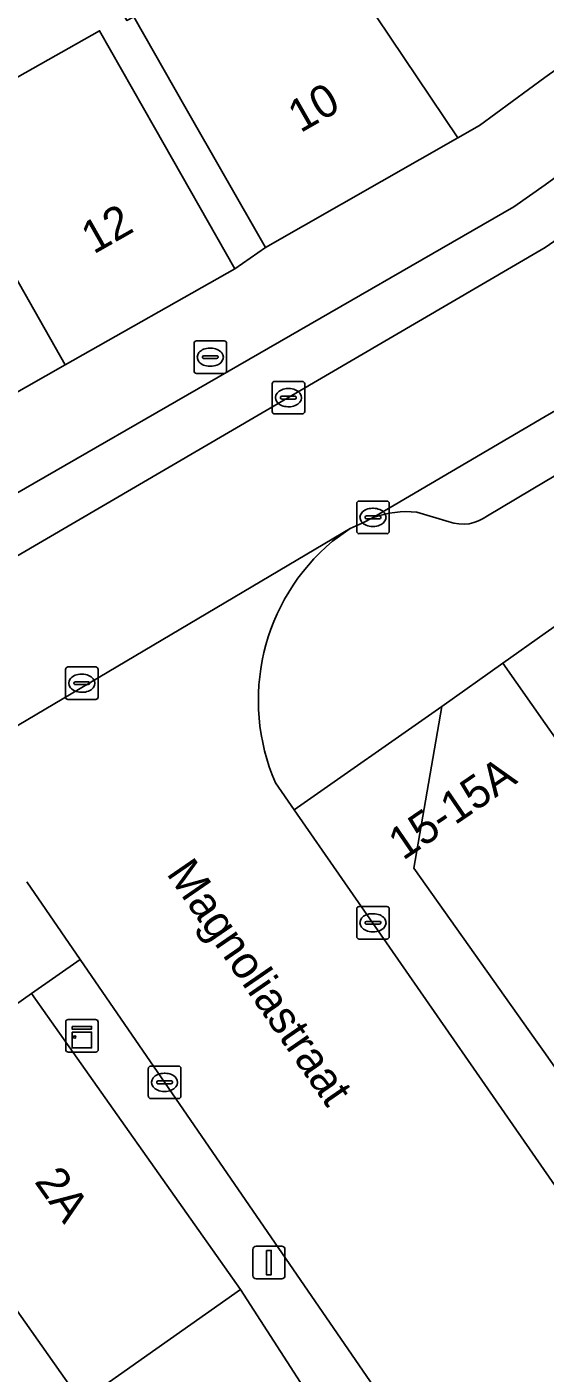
# Model space of a CAD drawing. Extents: x 161838 to 162344, y 381620 to 382160.
# Drawn here: x 161984.06 to 161999.99, y 381917.01 to 381958.41 of the extents above; entities that cross this region are included whole.
import ezdxf

# ---------------------------------------------------------------- set-up
doc = ezdxf.new("R2010")
doc.units = 0
for name, color, linetype in [('IMGEO_Brandkraan', 7, 'Continuous'), ('IMGEO_Erf', 7, 'Continuous'), ('IMGEO_Kast', 7, 'Continuous'), ('IMGEO_Kolk', 7, 'Continuous'), ('IMGEO_Lichtmast', 7, 'Continuous'), ('IMGEO_Muur', 7, 'Continuous'), ('IMGEO_Openbare_ruimte_label', 7, 'Continuous'), ('IMGEO_Pand', 7, 'Continuous'), ('IMGEO_Pand_nummerreeks', 7, 'Continuous'), ('IMGEO_Parkeervlak_open', 7, 'Continuous'), ('IMGEO_Rijbaan_lokaal_open', 7, 'Continuous'), ('IMGEO_Rioolput', 7, 'Continuous'), ('IMGEO_Voetpad_open', 7, 'Continuous')]:
    doc.layers.add(name, color=color, linetype=linetype)

msp = doc.modelspace()

# ---------------------------------------------------------------- linework, layer by layer
at = {"layer": 'IMGEO_Brandkraan'}
for p, q in [((161989.199, 381947.825), (161989.199, 381948.677)), ((161989.274, 381948.751), (161990.126, 381948.751)), ((161990.2, 381948.677), (161990.2, 381947.825)), ((161989.458, 381948.245), (161989.458, 381948.257)), ((161989.501, 381948.294), (161989.899, 381948.294)), ((161989.687, 381948.531), (161989.712, 381948.531)), ((161989.942, 381948.257), (161989.942, 381948.245)), ((161989.896, 381948.208), (161989.498, 381948.208)), ((161989.71, 381947.971), (161989.685, 381947.971)), ((161990.126, 381947.751), (161989.274, 381947.751))]:
    msp.add_line(p, q, dxfattribs=at)
for points in [[(161989.199, 381947.825), (161989.199, 381948.677)], [(161989.274, 381948.751), (161990.126, 381948.751)], [(161990.2, 381948.677), (161990.2, 381947.825)], [(161990.126, 381947.751), (161989.274, 381947.751)]]:
    msp.add_lwpolyline(points, dxfattribs=at)
for centre, radius, start, end in [((161989.276, 381948.675), 0.0765, 91.552, 178.448), ((161989.276, 381948.675), 0.0765, 91.552, 178.448), ((161990.124, 381948.675), 0.0765, 1.552, 88.448), ((161990.124, 381948.675), 0.0765, 1.552, 88.448), ((161989.498, 381948.254), 0.0403, 85.8775, 175.7526), ((161989.903, 381948.256), 0.0386, 1.7309, 96.639), ((161989.495, 381948.244), 0.0366, 178.938, 274.7102), ((161989.899, 381948.251), 0.043, 264.8664, 352.4533), ((161989.276, 381947.827), 0.0765, 181.552, 268.448), ((161989.276, 381947.827), 0.0765, 181.552, 268.448), ((161990.124, 381947.827), 0.0765, 271.552, 358.448), ((161990.124, 381947.827), 0.0765, 271.552, 358.448)]:
    msp.add_arc(centre, radius, start, end, dxfattribs=at)
for centre, major_axis, ratio, start_param, end_param in [((161989.686, 381948.251), (-0.387, 0.002), 0.722429, 4.712389, 7.853982), ((161989.711, 381948.251), (-0.39, 0.002), 0.717154, 1.570796, 4.712389)]:
    msp.add_ellipse(centre, major_axis=major_axis, ratio=ratio, start_param=start_param, end_param=end_param, dxfattribs=at)
at = {"layer": 'IMGEO_Erf'}
for points in [[(161983.776, 381956.863), (161986.296, 381958.292), (161987.983, 381955.318), (161990.45, 381950.969), (161991.394, 381951.62), (161988.92, 381955.966), (161987.349, 381958.724)], [(161983.505, 381904.991), (161984.638, 381906.096), (161984.723, 381906.18), (161987.79, 381903.036), (161988.811, 381904.032), (161989.015, 381904.173), (161987.776, 381905.971), (161991.563, 381908.581), (161989.654, 381911.35), (161994.005, 381914.35), (161990.625, 381919.573), (161988.026, 381917.741), (161985.733, 381916.124), (161985.421, 381916.567), (161981.824, 381914.031)]]:
    msp.add_lwpolyline(points, dxfattribs=at)
at = {"layer": 'IMGEO_Kast'}
for p, q in [((161985.253, 381926.954), (161985.253, 381927.795)), ((161985.253, 381927.795), (161985.253, 381926.954)), ((161985.328, 381927.879), (161986.169, 381927.879)), ((161986.169, 381927.879), (161985.328, 381927.879)), ((161986.253, 381927.804), (161986.253, 381926.963)), ((161986.253, 381926.963), (161986.253, 381927.804)), ((161986.178, 381926.879), (161985.337, 381926.879)), ((161985.337, 381926.879), (161986.178, 381926.879))]:
    msp.add_line(p, q, dxfattribs=at)
for points in [[(161985.448, 381927.669), (161986.048, 381927.669), (161986.048, 381927.584), (161985.448, 381927.584), (161985.448, 381927.669)], [(161985.448, 381927.494), (161986.048, 381927.494), (161986.048, 381927.005), (161985.448, 381927.005), (161985.448, 381927.494)]]:
    msp.add_lwpolyline(points, dxfattribs=at)
msp.add_circle((161985.532, 381927.343), 0.0377, dxfattribs=at)
for centre, start, end in [((161985.331, 381927.801), 92.4484, 184.2845), ((161985.331, 381927.801), 92.4484, 184.2845), ((161986.175, 381927.801), 2.4484, 94.2845), ((161986.175, 381927.801), 2.4484, 94.2845), ((161985.331, 381926.957), 182.4484, 274.2845), ((161985.331, 381926.957), 182.4484, 274.2845), ((161986.175, 381926.957), 272.4484, 4.2845), ((161986.175, 381926.957), 272.4484, 4.2845)]:
    msp.add_arc(centre, 0.0779, start, end, dxfattribs=at)
at = {"layer": 'IMGEO_Kolk'}
for p, q in [((161991.6, 381946.581), (161991.6, 381947.433)), ((161991.675, 381947.507), (161992.527, 381947.507)), ((161992.601, 381947.433), (161992.601, 381946.581)), ((161991.859, 381947.001), (161991.859, 381947.013)), ((161991.902, 381947.05), (161992.3, 381947.05)), ((161992.088, 381947.287), (161992.113, 381947.287)), ((161992.343, 381947.013), (161992.343, 381947.001)), ((161992.297, 381946.964), (161991.899, 381946.964)), ((161992.111, 381946.727), (161992.086, 381946.727)), ((161992.527, 381946.507), (161991.675, 381946.507)), ((161994.201, 381942.898), (161994.201, 381943.75)), ((161994.276, 381943.824), (161995.128, 381943.824)), ((161995.202, 381943.75), (161995.202, 381942.898)), ((161994.46, 381943.318), (161994.46, 381943.33)), ((161994.503, 381943.367), (161994.901, 381943.367)), ((161994.689, 381943.604), (161994.714, 381943.604)), ((161994.944, 381943.33), (161994.944, 381943.318)), ((161994.898, 381943.281), (161994.5, 381943.281)), ((161994.712, 381943.044), (161994.687, 381943.044)), ((161995.128, 381942.824), (161994.276, 381942.824)), ((161994.2, 381930.43), (161994.2, 381931.282)), ((161994.275, 381931.356), (161995.127, 381931.356)), ((161995.201, 381931.282), (161995.201, 381930.43)), ((161994.459, 381930.85), (161994.459, 381930.862)), ((161994.502, 381930.899), (161994.9, 381930.899)), ((161994.688, 381931.136), (161994.713, 381931.136)), ((161994.943, 381930.862), (161994.943, 381930.85)), ((161994.897, 381930.813), (161994.499, 381930.813)), ((161994.711, 381930.576), (161994.686, 381930.576)), ((161995.127, 381930.356), (161994.275, 381930.356)), ((161987.794, 381925.522), (161987.794, 381926.374)), ((161987.869, 381926.448), (161988.721, 381926.448)), ((161988.795, 381926.374), (161988.795, 381925.522)), ((161988.053, 381925.942), (161988.053, 381925.954)), ((161988.491, 381925.905), (161988.093, 381925.905)), ((161988.096, 381925.991), (161988.494, 381925.991)), ((161988.282, 381926.228), (161988.307, 381926.228)), ((161988.537, 381925.954), (161988.537, 381925.942)), ((161988.305, 381925.668), (161988.28, 381925.668)), ((161988.721, 381925.448), (161987.869, 381925.448))]:
    msp.add_line(p, q, dxfattribs=at)
for points in [[(161991.6, 381946.581), (161991.6, 381947.433)], [(161991.675, 381947.507), (161992.527, 381947.507)], [(161992.601, 381947.433), (161992.601, 381946.581)], [(161992.527, 381946.507), (161991.675, 381946.507)], [(161994.201, 381942.898), (161994.201, 381943.75)], [(161994.276, 381943.824), (161995.128, 381943.824)], [(161995.202, 381943.75), (161995.202, 381942.898)], [(161995.128, 381942.824), (161994.276, 381942.824)], [(161994.2, 381930.43), (161994.2, 381931.282)], [(161994.275, 381931.356), (161995.127, 381931.356)], [(161995.201, 381931.282), (161995.201, 381930.43)], [(161995.127, 381930.356), (161994.275, 381930.356)], [(161987.794, 381925.522), (161987.794, 381926.374)], [(161987.869, 381926.448), (161988.721, 381926.448)], [(161988.795, 381926.374), (161988.795, 381925.522)], [(161988.721, 381925.448), (161987.869, 381925.448)]]:
    msp.add_lwpolyline(points, dxfattribs=at)
for centre, radius, start, end in [((161991.677, 381947.431), 0.0765, 91.552, 178.448), ((161991.677, 381947.431), 0.0765, 91.552, 178.448), ((161992.525, 381947.431), 0.0765, 1.552, 88.448), ((161992.525, 381947.431), 0.0765, 1.552, 88.448), ((161991.899, 381947.01), 0.0403, 85.8775, 175.7526), ((161992.304, 381947.012), 0.0386, 1.7309, 96.639), ((161991.896, 381947), 0.0366, 178.938, 274.7102), ((161992.3, 381947.007), 0.043, 264.8664, 352.4533), ((161991.677, 381946.583), 0.0765, 181.552, 268.448), ((161991.677, 381946.583), 0.0765, 181.552, 268.448), ((161992.525, 381946.583), 0.0765, 271.552, 358.448), ((161992.525, 381946.583), 0.0765, 271.552, 358.448), ((161994.278, 381943.748), 0.0765, 91.552, 178.448), ((161994.278, 381943.748), 0.0765, 91.552, 178.448), ((161995.126, 381943.748), 0.0765, 1.552, 88.448), ((161995.126, 381943.748), 0.0765, 1.552, 88.448), ((161994.5, 381943.327), 0.0403, 85.8775, 175.7526), ((161994.497, 381943.317), 0.0366, 178.938, 274.7102), ((161994.901, 381943.324), 0.043, 264.8664, 352.4533), ((161994.905, 381943.329), 0.0386, 1.7309, 96.639), ((161994.278, 381942.9), 0.0765, 181.552, 268.448), ((161994.278, 381942.9), 0.0765, 181.552, 268.448), ((161995.126, 381942.9), 0.0765, 271.552, 358.448), ((161995.126, 381942.9), 0.0765, 271.552, 358.448), ((161994.277, 381931.28), 0.0765, 91.552, 178.448), ((161994.277, 381931.28), 0.0765, 91.552, 178.448), ((161995.125, 381931.28), 0.0765, 1.552, 88.448), ((161995.125, 381931.28), 0.0765, 1.552, 88.448), ((161994.499, 381930.859), 0.0403, 85.8775, 175.7526), ((161994.904, 381930.861), 0.0386, 1.7309, 96.639), ((161994.496, 381930.849), 0.0366, 178.938, 274.7102), ((161994.9, 381930.856), 0.043, 264.8664, 352.4533), ((161994.277, 381930.432), 0.0765, 181.552, 268.448), ((161994.277, 381930.432), 0.0765, 181.552, 268.448), ((161995.125, 381930.432), 0.0765, 271.552, 358.448), ((161995.125, 381930.432), 0.0765, 271.552, 358.448), ((161987.871, 381926.372), 0.0765, 91.552, 178.448), ((161987.871, 381926.372), 0.0765, 91.552, 178.448), ((161988.719, 381926.372), 0.0765, 1.552, 88.448), ((161988.719, 381926.372), 0.0765, 1.552, 88.448), ((161988.093, 381925.951), 0.0403, 85.8775, 175.7526), ((161988.09, 381925.941), 0.0366, 178.938, 274.7102), ((161988.494, 381925.948), 0.043, 264.8664, 352.4533), ((161988.498, 381925.953), 0.0386, 1.7309, 96.639), ((161987.871, 381925.524), 0.0765, 181.552, 268.448), ((161987.871, 381925.524), 0.0765, 181.552, 268.448), ((161988.719, 381925.524), 0.0765, 271.552, 358.448), ((161988.719, 381925.524), 0.0765, 271.552, 358.448)]:
    msp.add_arc(centre, radius, start, end, dxfattribs=at)
for centre, major_axis, ratio, start_param, end_param in [((161992.087, 381947.007), (-0.387, 0.002), 0.722429, 4.712389, 7.853982), ((161992.112, 381947.007), (-0.39, 0.002), 0.717154, 1.570796, 4.712389), ((161994.688, 381943.324), (-0.387, 0.002), 0.722429, 4.712389, 7.853982), ((161994.713, 381943.324), (-0.39, 0.002), 0.717154, 1.570796, 4.712389), ((161994.687, 381930.856), (-0.387, 0.002), 0.722429, 4.712389, 7.853982), ((161994.712, 381930.856), (-0.39, 0.002), 0.717154, 1.570796, 4.712389), ((161988.281, 381925.948), (-0.387, 0.002), 0.722429, 4.712389, 7.853982), ((161988.306, 381925.948), (-0.39, 0.002), 0.717154, 1.570796, 4.712389)]:
    msp.add_ellipse(centre, major_axis=major_axis, ratio=ratio, start_param=start_param, end_param=end_param, dxfattribs=at)
at = {"layer": 'IMGEO_Lichtmast'}
for p, q in [((161991.005, 381920.006), (161991.005, 381920.806)), ((161991.005, 381920.806), (161991.005, 381920.006)), ((161991.105, 381920.906), (161991.895, 381920.906)), ((161991.895, 381920.906), (161991.105, 381920.906)), ((161991.995, 381920.806), (161991.995, 381920.006)), ((161991.995, 381920.006), (161991.995, 381920.806)), ((161991.895, 381919.906), (161991.105, 381919.906)), ((161991.105, 381919.906), (161991.895, 381919.906))]:
    msp.add_line(p, q, dxfattribs=at)
msp.add_lwpolyline([(161991.425, 381920.781), (161991.575, 381920.781), (161991.575, 381920.031), (161991.425, 381920.031), (161991.425, 381920.781)], dxfattribs=at)
for centre, start, end in [((161991.105, 381920.806), 90, 180), ((161991.105, 381920.806), 90, 180), ((161991.895, 381920.806), 0, 90), ((161991.895, 381920.806), 360, 90), ((161991.105, 381920.006), 180, 270), ((161991.105, 381920.006), 180, 270), ((161991.895, 381920.006), 270, 0), ((161991.895, 381920.006), 270, 0)]:
    msp.add_arc(centre, 0.1, start, end, dxfattribs=at)
at = {"layer": 'IMGEO_Muur'}
msp.add_lwpolyline([(161994.005, 381914.35), (161990.625, 381919.573)], dxfattribs=at)
at = {"layer": 'IMGEO_Pand'}
for points in [[(161992.731, 381961.825), (161997.314, 381955), (161997.98, 381955.381), (161999.988, 381956.857), (162003.552, 381959.398), (162000.65, 381963.47), (162000.007, 381964.371), (161998.796, 381966.044), (161995.244, 381963.494), (161993.698, 381965.649), (161994.317, 381966.065), (161991.877, 381969.698), (161991.235, 381969.267), (161988.821, 381967.646), (161990.696, 381964.855)], [(161992.731, 381961.825), (161992.526, 381961.708), (161991.967, 381961.39), (161989.559, 381960.019), (161986.895, 381964.696), (161984.457, 381963.308), (161987.136, 381958.603), (161987.349, 381958.724), (161988.92, 381955.966), (161991.394, 381951.62), (161997.314, 381955)], [(161978.419, 381960.043), (161978.509, 381959.885), (161985.242, 381948.014), (161990.45, 381950.969), (161987.983, 381955.318), (161986.296, 381958.292), (161983.776, 381956.863), (161981.107, 381961.568)], [(161978.509, 381959.885), (161978.419, 381960.043), (161975.847, 381958.584), (161976.536, 381957.369), (161974.339, 381956.122), (161976.401, 381952.486), (161976.47, 381952.367), (161980.473, 381945.309), (161985.242, 381948.014)], [(162007.393, 381935.452), (162005.794, 381937.723), (162002.916, 381941.812), (162000, 381939.759), (161998.693, 381938.837), (162000, 381936.981), (162005.398, 381929.314), (162006.277, 381928.066), (162008.461, 381929.604), (162005.352, 381934.022)], [(162000, 381936.981), (161998.693, 381938.837), (161996.815, 381937.513), (161995.954, 381932.533), (161999.696, 381927.253), (162000.002, 381926.821), (162000.617, 381925.947), (162002.808, 381927.49), (162005.286, 381923.965), (162003.111, 381922.434), (162004.775, 381920.086), (162009.717, 381923.179), (162008.206, 381925.326), (162006.277, 381928.066), (162005.398, 381929.314)], [(161985.421, 381916.567), (161985.733, 381916.124), (161988.026, 381917.741), (161990.625, 381919.573), (161984.206, 381928.679), (161979.313, 381925.229)], [(161979.313, 381925.229), (161974.578, 381921.891), (161980.415, 381915.939), (161980.569, 381915.731), (161981.776, 381914.096), (161981.824, 381914.031), (161985.421, 381916.567)]]:
    msp.add_lwpolyline(points, close=True, dxfattribs=at)
at = {"layer": 'IMGEO_Parkeervlak_open'}
for points in [[(161972.482, 381935.56), (161972.584, 381935.619), (161974.917, 381936.979), (162000, 381951.624), (162005.452, 381955.402), (162009.423, 381958.174), (162019.209, 381965.048), (162018.131, 381966.571), (162009.22, 381960.309), (162009.295, 381960.196), (162002.756, 381955.558), (162000, 381953.557), (161999.035, 381952.878), (161982.723, 381943.483), (161973.533, 381938.154), (161972.911, 381937.782)], [(162010.203, 381951.351), (162010.661, 381952.251), (162011.637, 381954.169), (162012.054, 381954.611), (162005.028, 381949.695), (162001.768, 381947.455), (162000, 381946.422), (161994.71, 381943.316)], [(161998.22, 381943.376), (162000, 381944.43), (162004.1, 381946.856), (162008.28, 381949.774), (162009.649, 381950.802)], [(161996.048, 381943.489), (161997.04, 381943.191)]]:
    msp.add_lwpolyline(points, dxfattribs=at)
for centre, radius, start, end in [((161995.762, 381940.438), 3.064, 84.6508, 110.0838), ((161997.464, 381944.341), 1.225, 249.7455, 308.0751)]:
    msp.add_arc(centre, radius, start, end, dxfattribs=at)
at = {"layer": 'IMGEO_Rijbaan_lokaal_open'}
msp.add_lwpolyline([(161993.996, 381942.987), (161994.184, 381943.066), (161994.373, 381943.145), (161994.71, 381943.316), (162000, 381946.422), (162001.768, 381947.455), (162005.028, 381949.695), (162012.054, 381954.611), (162009.423, 381958.174), (162005.452, 381955.402), (162000, 381951.624), (161974.917, 381936.979), (161977.254, 381933.082), (161977.996, 381933.497)], close=True, dxfattribs=at)
for points in [[(161993.457, 381942.589), (161993.996, 381942.987), (161977.996, 381933.497)], [(162024.48, 381887.904), (162023.67, 381889.204), (162018.077, 381897.245), (162014.832, 381902.075), (162010.266, 381908.536), (162005.472, 381915.32), (161992.276, 381934.334), (161991.704, 381935.158)], [(161984.055, 381932.119), (161985.7, 381929.725), (161995.982, 381914.769), (162005.739, 381900.791), (162016.258, 381885.569)]]:
    msp.add_lwpolyline(points, dxfattribs=at)
msp.add_arc((161997.565, 381937.698), 6.388, 130.0247, 203.4281, dxfattribs=at)
at = {"layer": 'IMGEO_Rioolput'}
for p, q in [((161985.248, 381937.798), (161985.248, 381938.65)), ((161985.323, 381938.724), (161986.175, 381938.724)), ((161985.736, 381938.504), (161985.761, 381938.504)), ((161986.249, 381938.65), (161986.249, 381937.798)), ((161985.507, 381938.218), (161985.507, 381938.23)), ((161985.945, 381938.181), (161985.547, 381938.181)), ((161985.55, 381938.267), (161985.948, 381938.267)), ((161985.759, 381937.944), (161985.734, 381937.944)), ((161985.991, 381938.23), (161985.991, 381938.218)), ((161986.175, 381937.724), (161985.323, 381937.724))]:
    msp.add_line(p, q, dxfattribs=at)
for points in [[(161985.248, 381937.798), (161985.248, 381938.65)], [(161985.323, 381938.724), (161986.175, 381938.724)], [(161986.249, 381938.65), (161986.249, 381937.798)], [(161986.175, 381937.724), (161985.323, 381937.724)]]:
    msp.add_lwpolyline(points, dxfattribs=at)
for centre, radius, start, end in [((161985.325, 381938.648), 0.0765, 91.552, 178.448), ((161985.325, 381938.648), 0.0765, 91.552, 178.448), ((161986.173, 381938.648), 0.0765, 1.552, 88.448), ((161986.173, 381938.648), 0.0765, 1.552, 88.448), ((161985.547, 381938.227), 0.0403, 85.8775, 175.7526), ((161985.544, 381938.217), 0.0366, 178.938, 274.7102), ((161985.948, 381938.224), 0.043, 264.8664, 352.4533), ((161985.952, 381938.229), 0.0386, 1.7309, 96.639), ((161985.325, 381937.8), 0.0765, 181.552, 268.448), ((161985.325, 381937.8), 0.0765, 181.552, 268.448), ((161986.173, 381937.8), 0.0765, 271.552, 358.448), ((161986.173, 381937.8), 0.0765, 271.552, 358.448)]:
    msp.add_arc(centre, radius, start, end, dxfattribs=at)
for centre, major_axis, ratio, start_param, end_param in [((161985.735, 381938.224), (-0.387, 0.002), 0.722429, 4.712389, 7.853982), ((161985.76, 381938.224), (-0.39, 0.002), 0.717154, 1.570796, 4.712389)]:
    msp.add_ellipse(centre, major_axis=major_axis, ratio=ratio, start_param=start_param, end_param=end_param, dxfattribs=at)
at = {"layer": 'IMGEO_Voetpad_open'}
for points in [[(162044.198, 381987.972), (162027.763, 381976.315), (162027.675, 381976.439), (162023.633, 381973.703), (162017.37, 381969.238), (162016.075, 381968.353), (162010.268, 381964.214), (162004.459, 381960.074), (162003.552, 381959.398), (161999.988, 381956.857), (161997.98, 381955.381), (161997.314, 381955), (161991.394, 381951.62), (161990.45, 381950.969), (161985.242, 381948.014), (161980.473, 381945.309), (161975.721, 381942.613), (161974.954, 381942.172), (161969.673, 381939.049), (161967.538, 381937.787), (161959.912, 381939.177), (161958.703, 381939.397), (161937.628, 381943.237), (161912.446, 381947.826)], [(161972.911, 381937.782), (161973.533, 381938.154), (161982.723, 381943.483), (161999.035, 381952.878), (162000, 381953.557), (162002.756, 381955.558), (162009.295, 381960.196), (162009.22, 381960.309), (162018.131, 381966.571), (162019.209, 381965.048), (162019.719, 381965.377), (162021.458, 381966.619), (162024.131, 381969.266), (162025.649, 381970.744)], [(161991.704, 381935.158), (161992.276, 381934.334), (161996.815, 381937.513), (161998.693, 381938.837), (162000, 381939.759), (162002.916, 381941.812), (162003.702, 381942.327), (162007.975, 381945.335), (162012.252, 381948.345), (162013.126, 381948.899), (162017.319, 381951.851), (162021.512, 381954.803), (162023.258, 381955.892), (162022.22, 381956.797)], [(162009.649, 381950.802), (162008.28, 381949.774), (162004.1, 381946.856), (162000, 381944.43), (161998.22, 381943.376)], [(161994.71, 381943.316), (161994.373, 381943.145), (161994.184, 381943.066), (161993.996, 381942.987), (161993.457, 381942.589)], [(161997.04, 381943.191), (161996.048, 381943.489)], [(162009.099, 381913.886), (162005.116, 381919.57), (162004.775, 381920.086), (162003.111, 381922.434), (162000.617, 381925.947), (162000.002, 381926.821), (161999.696, 381927.253), (161995.954, 381932.533), (161996.815, 381937.513), (161992.276, 381934.334), (162005.472, 381915.32)], [(161970.27, 381917.775), (161974.166, 381921.601), (161974.578, 381921.891), (161979.313, 381925.229), (161984.206, 381928.679), (161985.7, 381929.725), (161984.055, 381932.119)]]:
    msp.add_lwpolyline(points, dxfattribs=at)
msp.add_lwpolyline([(161985.7, 381929.725), (161984.206, 381928.679), (161990.625, 381919.573), (161994.005, 381914.35), (161994.422, 381913.745), (161995.982, 381914.769)], close=True, dxfattribs=at)
for centre, radius, start, end in [((161995.762, 381940.438), 3.064, 84.6508, 110.0838), ((161997.464, 381944.341), 1.225, 249.7455, 308.0751), ((161997.565, 381937.698), 6.388, 130.0247, 203.4281)]:
    msp.add_arc(centre, radius, start, end, dxfattribs=at)

# ---------------------------------------------------------------- texts
at = {"layer": 'IMGEO_Openbare_ruimte_label'}
msp.add_text('Magnoliastraat', height=1, rotation=304.5646, dxfattribs=at).set_placement((161988.33, 381932.371))
at = {"layer": 'IMGEO_Pand_nummerreeks'}
for s, rotation, p in [('10', 29.7251, (161992.468, 381955.135)), ('12', 29.5669, (161986.11, 381951.404)), ('15-15A', 34.3374, (161995.626, 381932.756)), ('2A', 305.1808, (161984.271, 381922.894))]:
    msp.add_text(s, height=1, rotation=rotation, dxfattribs=at).set_placement(p)

doc.saveas('drawing.dxf')
